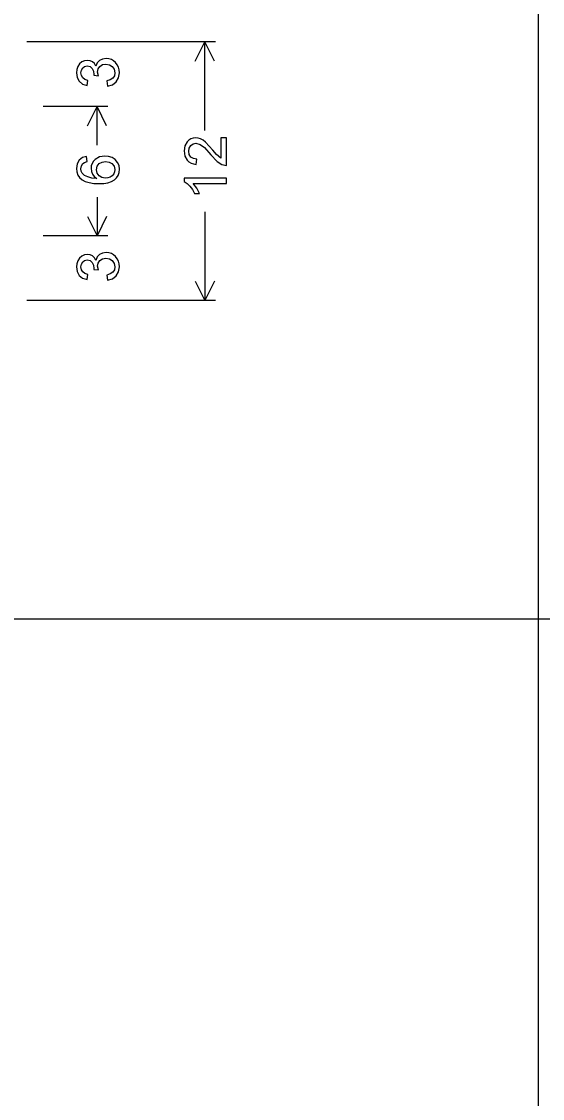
# Model space of a CAD drawing. Extents: x 1001568 to 1002149, y 1840825 to 1841423.
# Drawn here: x 1001900.66 to 1001904.68, y 1840963.76 to 1840972.08 of the extents above; entities that cross this region are included whole.
import ezdxf

# ---------------------------------------------------------------- set-up
doc = ezdxf.new("R2010")
doc.units = 0
doc.layers.add('R_No Plot', color=7, linetype='Continuous')
doc.layers.add('SIGNS', color=7, linetype='Continuous')

msp = doc.modelspace()

# ---------------------------------------------------------------- linework, layer by layer
at = {"layer": 'R_No Plot'}
for p, q in [((1001904.6501, 1841010.6666), (1001904.6501, 1840948.1274)), ((1001890.6501, 1840967.4691), (1001982.1327, 1840967.4691))]:
    msp.add_line(p, q, dxfattribs=at)
at = {"layer": 'SIGNS'}
for p, q in [((1001902.1564, 1840971.9274), (1001900.698, 1840971.9274)), ((1001901.323, 1840971.9274), (1001900.823, 1840971.9274)), ((1001901.9985, 1840971.7784), (1001902.073, 1840971.9274)), ((1001902.073, 1840971.2411), (1001902.073, 1840971.9274)), ((1001902.1475, 1840971.7784), (1001902.073, 1840971.9274)), ((1001901.323, 1840971.4274), (1001900.823, 1840971.4274)), ((1001901.1652, 1840971.2784), (1001901.2397, 1840971.4274)), ((1001901.2397, 1840971.1277), (1001901.2397, 1840971.4274)), ((1001901.3142, 1840971.2784), (1001901.2397, 1840971.4274)), ((1001901.2397, 1840970.7272), (1001901.2397, 1840970.4274)), ((1001901.1652, 1840970.5765), (1001901.2397, 1840970.4274)), ((1001901.3142, 1840970.5765), (1001901.2397, 1840970.4274)), ((1001902.073, 1840970.6137), (1001902.073, 1840969.9274)), ((1001901.323, 1840970.4274), (1001900.823, 1840970.4274)), ((1001901.323, 1840970.4274), (1001900.823, 1840970.4274)), ((1001901.9985, 1840970.0765), (1001902.073, 1840969.9274)), ((1001902.1475, 1840970.0765), (1001902.073, 1840969.9274)), ((1001902.1564, 1840969.9274), (1001900.698, 1840969.9274)), ((1001901.323, 1840969.9274), (1001900.823, 1840969.9274))]:
    msp.add_line(p, q, dxfattribs=at)
for points in [[(1001901.3201, 1840971.5852), (1001901.3585, 1840971.5956), (1001901.3882, 1840971.618), (1001901.4071, 1840971.6497), (1001901.4134, 1840971.6886), (1001901.4115, 1840971.7113), (1001901.4059, 1840971.732), (1001901.3968, 1840971.7505), (1001901.3838, 1840971.7671), (1001901.3683, 1840971.7805), (1001901.351, 1840971.7903), (1001901.332, 1840971.796), (1001901.3113, 1840971.798), (1001901.2816, 1840971.7943), (1001901.2582, 1840971.7831), (1001901.2415, 1840971.7644), (1001901.2309, 1840971.7384), (1001901.2192, 1840971.7583), (1001901.2041, 1840971.7724), (1001901.1862, 1840971.781), (1001901.1649, 1840971.7839), (1001901.1433, 1840971.7807), (1001901.1229, 1840971.7718), (1001901.1046, 1840971.7563), (1001901.0908, 1840971.7355), (1001901.0827, 1840971.7125), (1001901.0801, 1840971.6879), (1001901.0859, 1840971.6515), (1001901.1024, 1840971.6223), (1001901.1286, 1840971.601), (1001901.1628, 1840971.5892), (1001901.1698, 1840971.6293), (1001901.146, 1840971.6364), (1001901.129, 1840971.6485), (1001901.1189, 1840971.6657), (1001901.1156, 1840971.688), (1001901.119, 1840971.709), (1001901.1289, 1840971.7263), (1001901.1442, 1840971.7376), (1001901.1636, 1840971.7413), (1001901.186, 1840971.736), (1001901.2025, 1840971.7208), (1001901.2118, 1840971.7004), (1001901.2149, 1840971.6754), (1001901.2149, 1840971.6689), (1001901.2514, 1840971.6645), (1001901.2433, 1840971.6924), (1001901.2479, 1840971.7174), (1001901.2617, 1840971.7376), (1001901.2825, 1840971.7511), (1001901.3082, 1840971.7555), (1001901.3355, 1840971.7505), (1001901.3579, 1840971.7362), (1001901.3731, 1840971.7147), (1001901.378, 1840971.6886), (1001901.374, 1840971.6654), (1001901.362, 1840971.6471), (1001901.3423, 1840971.6336), (1001901.3146, 1840971.6252)], [(1001902.1972, 1840971.1853), (1001902.1972, 1840971.0283), (1001902.1641, 1840971.057), (1001902.1356, 1840971.0904), (1001902.0792, 1840971.1512), (1001902.0601, 1840971.166), (1001902.0408, 1840971.1768), (1001902.0216, 1840971.1831), (1001902.0023, 1840971.1853), (1001901.9827, 1840971.1834), (1001901.9652, 1840971.1777), (1001901.9498, 1840971.1683), (1001901.9364, 1840971.1554), (1001901.9192, 1840971.1237), (1001901.9135, 1840971.0848), (1001901.9195, 1840971.0436), (1001901.9373, 1840971.0115), (1001901.9506, 1840970.9992), (1001901.9663, 1840970.9899), (1001901.9849, 1840970.9835), (1001902.006, 1840970.9801), (1001902.0101, 1840971.0203), (1001901.9849, 1840971.0245), (1001901.9654, 1840971.037), (1001901.953, 1840971.0566), (1001901.9489, 1840971.0827), (1001901.9529, 1840971.1058), (1001901.9641, 1840971.1249), (1001901.9822, 1840971.1382), (1001902.0048, 1840971.1428), (1001902.0358, 1840971.1344), (1001902.0701, 1840971.1098), (1001902.1206, 1840971.0542), (1001902.1693, 1840971.0028), (1001902.2053, 1840970.9796), (1001902.2397, 1840970.9725), (1001902.2397, 1840971.1853)], [(1001902.2397, 1840970.8744), (1001901.9135, 1840970.8744), (1001901.9135, 1840970.8484), (1001901.9368, 1840970.8333), (1001901.9579, 1840970.8124), (1001901.9771, 1840970.7859), (1001901.994, 1840970.7538), (1001902.0322, 1840970.7538), (1001902.011, 1840970.7969), (1001901.9837, 1840970.8318), (1001902.2397, 1840970.8318)], [(1001901.3201, 1840970.0852), (1001901.3585, 1840970.0956), (1001901.3882, 1840970.118), (1001901.4071, 1840970.1497), (1001901.4134, 1840970.1886), (1001901.4115, 1840970.2113), (1001901.4059, 1840970.232), (1001901.3968, 1840970.2505), (1001901.3838, 1840970.2671), (1001901.3683, 1840970.2805), (1001901.351, 1840970.2903), (1001901.332, 1840970.296), (1001901.3113, 1840970.298), (1001901.2816, 1840970.2943), (1001901.2582, 1840970.2831), (1001901.2415, 1840970.2644), (1001901.2309, 1840970.2384), (1001901.2192, 1840970.2583), (1001901.2041, 1840970.2724), (1001901.1862, 1840970.281), (1001901.1649, 1840970.2839), (1001901.1433, 1840970.2807), (1001901.1229, 1840970.2718), (1001901.1046, 1840970.2564), (1001901.0908, 1840970.2355), (1001901.0827, 1840970.2125), (1001901.0801, 1840970.1879), (1001901.0859, 1840970.1515), (1001901.1024, 1840970.1223), (1001901.1286, 1840970.101), (1001901.1628, 1840970.0892), (1001901.1698, 1840970.1293), (1001901.146, 1840970.1364), (1001901.129, 1840970.1485), (1001901.1189, 1840970.1657), (1001901.1156, 1840970.188), (1001901.119, 1840970.209), (1001901.1289, 1840970.2263), (1001901.1442, 1840970.2376), (1001901.1636, 1840970.2413), (1001901.186, 1840970.236), (1001901.2025, 1840970.2208), (1001901.2118, 1840970.2004), (1001901.2149, 1840970.1754), (1001901.2149, 1840970.1689), (1001901.2514, 1840970.1645), (1001901.2433, 1840970.1924), (1001901.2479, 1840970.2174), (1001901.2617, 1840970.2376), (1001901.2825, 1840970.2511), (1001901.3082, 1840970.2555), (1001901.3355, 1840970.2505), (1001901.3579, 1840970.2362), (1001901.3731, 1840970.2147), (1001901.378, 1840970.1886), (1001901.374, 1840970.1654), (1001901.362, 1840970.1471), (1001901.3423, 1840970.1336), (1001901.3146, 1840970.1252)]]:
    msp.add_lwpolyline(points, close=True, dxfattribs=at)
for points in [[(1001901.1595, 1840971.042), (1001901.1263, 1840971.0321), (1001901.1012, 1840971.0124), (1001901.0855, 1840970.9843), (1001901.0801, 1840970.9491), (1001901.0829, 1840970.9215), (1001901.0911, 1840970.8977), (1001901.1048, 1840970.8774), (1001901.1239, 1840970.861), (1001901.1486, 1840970.8481), (1001901.1787, 1840970.8391), (1001901.2142, 1840970.8335), (1001901.2551, 1840970.8317), (1001901.2923, 1840970.8334), (1001901.3245, 1840970.8387), (1001901.3518, 1840970.8475), (1001901.3739, 1840970.8598), (1001901.3913, 1840970.8754), (1001901.4036, 1840970.8947), (1001901.411, 1840970.9174), (1001901.4134, 1840970.9437), (1001901.4099, 1840970.9712), (1001901.3993, 1840970.9956), (1001901.3812, 1840971.0165), (1001901.3567, 1840971.0322), (1001901.3297, 1840971.0415), (1001901.3006, 1840971.0445), (1001901.2599, 1840971.038), (1001901.2259, 1840971.0189), (1001901.2119, 1840971.0044), (1001901.2017, 1840970.9881), (1001901.1957, 1840970.9699), (1001901.1936, 1840970.9497), (1001901.1964, 1840970.9259), (1001901.2047, 1840970.9051), (1001901.2184, 1840970.887), (1001901.2376, 1840970.8718), (1001901.1994, 1840970.8746), (1001901.1679, 1840970.8826), (1001901.1435, 1840970.8953), (1001901.1259, 1840970.913), (1001901.1181, 1840970.9288), (1001901.1156, 1840970.9467), (1001901.1197, 1840970.9688), (1001901.1312, 1840970.9869), (1001901.1439, 1840970.9956), (1001901.1625, 1840971.0021), (1001901.1595, 1840971.042)], [(1001901.3034, 1840970.8743), (1001901.2775, 1840970.8787), (1001901.2561, 1840970.8918), (1001901.241, 1840970.9126), (1001901.2361, 1840970.9389), (1001901.2415, 1840970.9656), (1001901.257, 1840970.986), (1001901.2788, 1840970.9981), (1001901.3055, 1840971.002), (1001901.3325, 1840970.998), (1001901.3551, 1840970.9867), (1001901.3725, 1840970.9666), (1001901.378, 1840970.9405), (1001901.3756, 1840970.9233), (1001901.3687, 1840970.9074), (1001901.3571, 1840970.8927), (1001901.3422, 1840970.8824), (1001901.3245, 1840970.8762), (1001901.3034, 1840970.8743)]]:
    msp.add_lwpolyline(points, dxfattribs=at)

doc.saveas('drawing.dxf')
